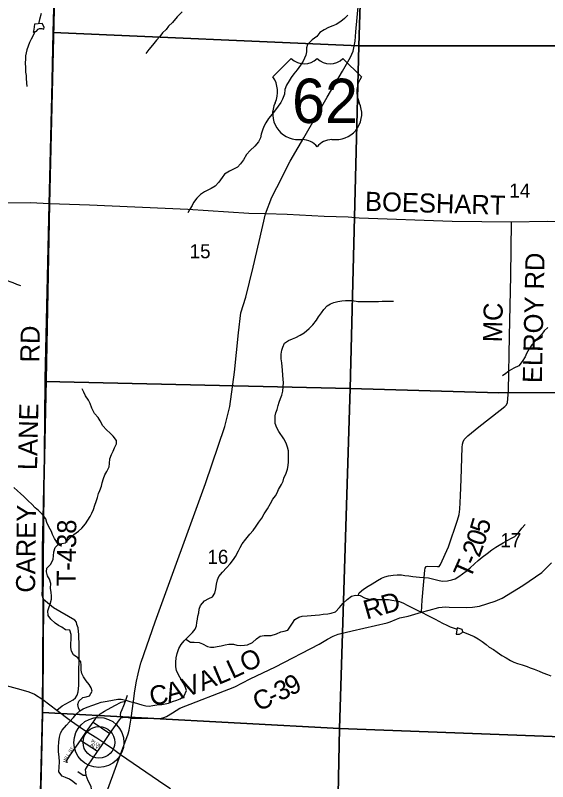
# Model space of a CAD drawing. Extents: x 1759416 to 2214760, y 252598 to 1116833.
# Drawn here: x 2029086 to 2037453, y 873433 to 885483 of the extents above; entities that cross this region are included whole.
import ezdxf

# ---------------------------------------------------------------- set-up
doc = ezdxf.new("R2010")
doc.units = 0
for name, color, linetype in [('GM_X_County_Road', 7, 'Continuous'), ('GM_X_County_Road_Text', 7, 'Continuous'), ('GM_X_Minor_Lake', 7, 'Continuous'), ('GM_X_Minor_River', 7, 'Continuous'), ('GM_X_Section', 7, 'Continuous'), ('GM_X_Section_Text', 7, 'Continuous'), ('GM_X_Township', 7, 'Continuous'), ('GM_X_Township_Road', 7, 'Continuous'), ('GM_X_Township_Road_Text', 7, 'Continuous'), ('GM_X_Township_Subdivision', 7, 'Continuous'), ('GM_X_Township_Subdivision_Text', 7, 'Continuous'), ('GM_X_Unincorporated', 7, 'Continuous'), ('GM_X_Unincorporated_Location', 7, 'Continuous'), ('GM_X_US_Location', 7, 'Continuous'), ('GM_X_US_Route', 7, 'Continuous'), ('GM_X_US_Shield', 7, 'Continuous')]:
    doc.layers.add(name, color=color, linetype=linetype)

msp = doc.modelspace()

# ---------------------------------------------------------------- linework, layer by layer
at = {"layer": 'GM_X_County_Road'}
msp.add_lwpolyline([(2030905, 874434), (2031357, 874429), (2031420, 874440), (2031464, 874458), (2031558, 874516), (2031670, 874588), (2032538, 874927), (2032778, 875048), (2033175, 875237), (2033861, 875593), (2033994, 875673), (2034080, 875721), (2034160, 875752), (2034382, 875804), (2034928, 875930), (2034980, 875946), (2035076, 875988), (2035128, 876008), (2035261, 876038), (2035469, 876096), (2035589, 876129), (2035741, 876173), (2035793, 876177), (2035845, 876181), (2035905, 876179), (2036173, 876173), (2036273, 876179), (2036381, 876195), (2036630, 876271), (2036736, 876318), (2037064, 876518), (2037362, 876720), (2037513, 876873)], dxfattribs=at)
at = {"layer": 'GM_X_Minor_Lake'}
for points in [[(2029389, 885341), (2029383, 885303), (2029375, 885259), (2029369, 885219), (2029420, 885231), (2029445, 885265), (2029467, 885275), (2029503, 885273), (2029534, 885267), (2029541, 885294), (2029507, 885356)], [(2029507, 885356), (2029389, 885341)], [(2036015, 875750), (2036065, 875750), (2036103, 875772), (2036121, 875790), (2036110, 875828), (2036078, 875838), (2036032, 875850)], [(2036032, 875850), (2036015, 875750)]]:
    msp.add_lwpolyline(points, dxfattribs=at)
at = {"layer": 'GM_X_Minor_River'}
for points in [[(2029490, 885511), (2029465, 885418), (2029451, 885349)], [(2031708, 885537), (2031630, 885459), (2031554, 885371), (2031494, 885314), (2031456, 885262), (2031398, 885206), (2031355, 885149), (2031303, 885091), (2031243, 885015), (2031187, 884944), (2031135, 884882)], [(2034311, 885484), (2034262, 885432), (2034202, 885386), (2034130, 885339), (2034078, 885317), (2034008, 885289), (2033942, 885252), (2033872, 885214), (2033826, 885150), (2033750, 885099), (2033680, 885025), (2033664, 884971), (2033661, 884911), (2033651, 884857), (2033609, 884762), (2033567, 884700), (2033516, 884624), (2033466, 884563), (2033422, 884503), (2033388, 884451), (2033346, 884387), (2033322, 884318), (2033319, 884244), (2033287, 884162), (2033257, 884112), (2033219, 884055), (2033173, 883995), (2033122, 883929), (2033064, 883859), (2033026, 883792), (2032994, 883736), (2032970, 883676), (2032951, 883612), (2032937, 883559), (2032909, 883491), (2032853, 883427), (2032779, 883358), (2032721, 883294), (2032674, 883212), (2032626, 883148), (2032576, 883097), (2032506, 883057), (2032450, 883033), (2032376, 882986), (2032338, 882932), (2032286, 882860), (2032225, 882797), (2032165, 882759), (2032061, 882707), (2031995, 882666), (2031937, 882610), (2031887, 882542), (2031863, 882492), (2031827, 882437), (2031800, 882379)], [(2029400, 885226), (2029336, 885110), (2029310, 885054), (2029288, 885000), (2029266, 884938), (2029247, 884846), (2029245, 884794), (2029243, 884733), (2029245, 884659), (2029248, 884589), (2029254, 884539), (2029258, 884487), (2029262, 884423), (2029267, 884363)], [(2028543, 881991), (2028547, 881925), (2028533, 881869), (2028513, 881807), (2028527, 881739), (2028580, 881673), (2028634, 881633), (2028684, 881601), (2028751, 881519), (2028775, 881469), (2028831, 881409), (2028879, 881357), (2028948, 881321), (2028998, 881299), (2029048, 881280), (2029106, 881258), (2029166, 881234)], [(2033306, 878206), (2033345, 878284), (2033365, 878348), (2033375, 878404), (2033379, 878460), (2033380, 878529), (2033382, 878587), (2033378, 878637), (2033366, 878695), (2033343, 878757), (2033305, 878823), (2033229, 878939), (2033196, 878997), (2033172, 879063), (2033168, 879115), (2033172, 879183), (2033179, 879235), (2033199, 879286), (2033215, 879346), (2033233, 879400), (2033255, 879456), (2033273, 879512), (2033288, 879572), (2033298, 879639), (2033302, 879707), (2033298, 879757), (2033291, 879823), (2033285, 879901), (2033279, 879961), (2033273, 880017), (2033266, 880079), (2033266, 880154), (2033276, 880216), (2033288, 880266), (2033317, 880330), (2033379, 880370), (2033441, 880395), (2033493, 880417), (2033565, 880455), (2033627, 880491), (2033703, 880560), (2033761, 880614), (2033819, 880687), (2033849, 880741), (2033898, 880803), (2033934, 880855), (2033990, 880914), (2034042, 880946), (2034094, 880966), (2034156, 880982), (2034218, 880993), (2034278, 880999), (2034332, 881001), (2034388, 880999), (2034467, 880985), (2034535, 880982), (2034795, 880982), (2034853, 880987), (2034907, 880989), (2034963, 880989), (2035029, 880987)], [(2037458, 880575), (2037400, 880522), (2037361, 880472), (2037311, 880416), (2037251, 880356), (2037205, 880301), (2037165, 880239), (2037123, 880163), (2037098, 880111), (2037050, 880040), (2036998, 879974), (2036922, 879934), (2036850, 879891), (2036796, 879851), (2036744, 879815)], [(2030098, 874545), (2030081, 874593), (2030067, 874647), (2030082, 874698), (2030146, 874756), (2030198, 874766), (2030250, 874782), (2030292, 874857), (2030276, 874909), (2030246, 874961), (2030201, 875017), (2030157, 875083), (2030131, 875135), (2030121, 875189), (2030122, 875263), (2030116, 875319), (2030068, 875379), (2029999, 875427), (2029969, 875487), (2029961, 875545), (2029959, 875595), (2029962, 875677), (2029962, 875749), (2029942, 875817), (2029874, 875823), (2029818, 875863), (2029767, 875891), (2029711, 875923), (2029643, 875987), (2029601, 876047), (2029598, 876119), (2029612, 876169), (2029634, 876225), (2029652, 876301), (2029655, 876353), (2029651, 876408), (2029637, 876478), (2029645, 876550), (2029622, 876616), (2029590, 876672), (2029574, 876730), (2029580, 876790), (2029642, 876854), (2029679, 876933), (2029685, 876983), (2029691, 877049), (2029713, 877117), (2029769, 877172), (2029819, 877176), (2029875, 877190), (2029934, 877250), (2030006, 877317), (2030080, 877371), (2030130, 877421), (2030188, 877488), (2030226, 877546), (2030260, 877600), (2030289, 877654), (2030313, 877712), (2030337, 877781), (2030357, 877841), (2030375, 877899), (2030394, 877963), (2030412, 878013), (2030438, 878078), (2030452, 878130), (2030474, 878200), (2030495, 878256), (2030523, 878308), (2030561, 878381), (2030567, 878437), (2030573, 878511), (2030598, 878577), (2030624, 878631), (2030644, 878682), (2030674, 878744), (2030676, 878798), (2030625, 878864), (2030575, 878914), (2030521, 878964), (2030462, 879026), (2030420, 879106), (2030388, 879158), (2030332, 879224), (2030287, 879306), (2030261, 879380), (2030235, 879430), (2030190, 879500), (2030162, 879560), (2030134, 879610)], [(2030045, 873387), (2029991, 873437), (2029935, 873473), (2029873, 873500), (2029822, 873522), (2029772, 873586), (2029774, 873660), (2029780, 873747), (2029775, 873823), (2029765, 873903), (2029763, 873975), (2029770, 874061), (2029780, 874135), (2029798, 874194), (2029824, 874244), (2029888, 874322), (2029935, 874374), (2029999, 874443), (2030043, 874497), (2030101, 874547), (2030153, 874578), (2030215, 874604), (2030305, 874636), (2030379, 874664), (2030437, 874681), (2030527, 874701), (2030613, 874717), (2030697, 874728), (2030749, 874728), (2030821, 874714), (2030887, 874696), (2030956, 874680), (2031076, 874641), (2031136, 874627), (2031190, 874623), (2031246, 874629), (2031308, 874640), (2031388, 874646), (2031442, 874658), (2031492, 874670), (2031554, 874693), (2031622, 874715), (2031676, 874737), (2031742, 874781), (2031776, 874866), (2031754, 874930), (2031722, 874988), (2031693, 875038), (2031651, 875114), (2031621, 875180), (2031610, 875240), (2031610, 875310), (2031616, 875382), (2031630, 875448), (2031657, 875525), (2031691, 875589), (2031739, 875647), (2031805, 875709), (2031871, 875778), (2031911, 875832), (2031934, 875884), (2031940, 875934), (2031948, 875987), (2031956, 876037), (2031968, 876087), (2031977, 876145), (2031997, 876203), (2032059, 876278), (2032127, 876312), (2032183, 876342), (2032221, 876396), (2032237, 876464), (2032250, 876541), (2032266, 876609), (2032286, 876661), (2032340, 876729), (2032404, 876796), (2032465, 876860), (2032513, 876924), (2032547, 876975), (2032593, 877065), (2032619, 877115), (2032651, 877171), (2032710, 877246), (2032774, 877324), (2032822, 877384), (2032872, 877453), (2032914, 877513), (2032959, 877579), (2032999, 877646), (2033051, 877724), (2033099, 877806), (2033135, 877874), (2033174, 877925), (2033202, 877975), (2033222, 878029), (2033268, 878105), (2033294, 878156), (2033306, 878206)], [(2029761, 877165), (2029700, 877255), (2029672, 877317), (2029652, 877368), (2029611, 877438), (2029581, 877510), (2029563, 877564), (2029514, 877634), (2029448, 877696), (2029396, 877741), (2029346, 877795), (2029289, 877849), (2029221, 877915), (2029169, 877963), (2029118, 878005), (2029060, 878057)], [(2034474, 876362), (2034490, 876404), (2034560, 876460), (2034632, 876505), (2034694, 876545), (2034780, 876597), (2034840, 876634), (2034892, 876652), (2034952, 876670), (2035026, 876680), (2035090, 876685), (2035154, 876683), (2035208, 876677), (2035272, 876669), (2035332, 876659), (2035384, 876654), (2035440, 876650), (2035502, 876646), (2035579, 876638), (2035663, 876616), (2035729, 876599), (2035793, 876587), (2035879, 876589), (2035947, 876605), (2035997, 876622), (2036059, 876658), (2036117, 876700), (2036171, 876742), (2036235, 876797), (2036303, 876857), (2036359, 876909), (2036425, 876964), (2036500, 877020), (2036576, 877081), (2036638, 877121), (2036692, 877153), (2036754, 877189), (2036828, 877230), (2036884, 877260), (2036938, 877288), (2037004, 877361), (2037046, 877417), (2037102, 877477)], [(2031765, 875672), (2031839, 875625), (2031899, 875628), (2031973, 875622), (2032026, 875600), (2032106, 875558), (2032156, 875546), (2032208, 875547), (2032260, 875557), (2032320, 875569), (2032382, 875583), (2032440, 875593), (2032516, 875594), (2032568, 875580), (2032625, 875574), (2032687, 875578), (2032737, 875586), (2032813, 875621), (2032875, 875677), (2032936, 875723), (2032996, 875734), (2033053, 875734), (2033105, 875730), (2033189, 875756), (2033261, 875791), (2033311, 875801), (2033369, 875817), (2033411, 875877), (2033440, 875928), (2033480, 875984), (2033540, 876020), (2033596, 876034), (2033672, 876043), (2033738, 876045), (2033800, 876049), (2033868, 876059), (2033922, 876065), (2033997, 876074), (2034051, 876082), (2034117, 876104), (2034182, 876171), (2034232, 876235), (2034300, 876297), (2034368, 876348), (2034432, 876364), (2034506, 876360), (2034574, 876326), (2034625, 876308), (2034677, 876300), (2034733, 876299), (2034795, 876295), (2034867, 876297), (2034949, 876295), (2035005, 876288), (2035073, 876276), (2035123, 876264), (2035188, 876238), (2035244, 876206), (2035306, 876176), (2035404, 876129), (2035481, 876091), (2035561, 876051), (2035613, 876023), (2035685, 875989), (2035743, 875957), (2035798, 875926), (2035868, 875892), (2035922, 875870), (2036029, 875830)], [(2036119, 875789), (2036233, 875743), (2036299, 875715), (2036359, 875681), (2036422, 875637), (2036484, 875591), (2036536, 875549), (2036600, 875511), (2036661, 875470), (2036733, 875416), (2036801, 875378), (2036867, 875338), (2036924, 875312), (2036978, 875290), (2037052, 875270), (2037130, 875245), (2037180, 875223), (2037242, 875203), (2037321, 875173), (2037375, 875145), (2037451, 875120), (2037503, 875096)]]:
    msp.add_lwpolyline(points, dxfattribs=at)
at = {"layer": 'GM_X_Section'}
for points in [[(2034660, 890436), (2034485, 885005), (2029683, 885211), (2029696, 885793), (2029734, 887440), (2029770, 889212), (2029802, 890625)], [(2034660, 890436), (2039912, 890398), (2039701, 885004), (2034485, 885005)], [(2029683, 885211), (2034485, 885005), (2034347, 879613), (2029553, 879727), (2029554, 879765), (2029617, 882516), (2029660, 884214)], [(2034485, 885005), (2039701, 885004), (2039506, 879555), (2036684, 879548), (2034347, 879613)], [(2029553, 879727), (2034347, 879613), (2034182, 874271), (2029512, 874521), (2029528, 876895)], [(2039506, 879555), (2039339, 874075), (2034182, 874271), (2034347, 879613), (2036684, 879548)], [(2029512, 874521), (2034182, 874271), (2034069, 868851), (2033463, 868867), (2029379, 869059), (2029377, 869137), (2029483, 873266)], [(2034182, 874271), (2039339, 874075), (2039418, 868715), (2038714, 868730), (2034069, 868851)]]:
    msp.add_lwpolyline(points, close=True, dxfattribs=at)
at = {"layer": 'GM_X_Township'}
for points in [[(2029741, 887327), (2029621, 882518), (2029569, 879745), (2029512, 877092), (2029514, 876471), (2029509, 876366), (2029528, 876298), (2029518, 874723), (2029477, 872875), (2029454, 872116), (2029382, 869129), (2021329, 869296), (2019667, 869322), (2016017, 869377), (2015533, 869394), (2009472, 869626)], [(2045938, 868518), (2043125, 868603), (2039321, 868736), (2039115, 868743), (2038695, 868755), (2038542, 868758), (2038303, 868739), (2038187, 868732), (2036756, 868762), (2032951, 868878), (2029619, 869035), (2029373, 869045), (2029382, 869129), (2029454, 872116), (2029477, 872875), (2029518, 874723), (2029528, 876298), (2029509, 876366), (2029514, 876471), (2029512, 877092), (2029569, 879745), (2029621, 882518), (2029741, 887327)]]:
    msp.add_lwpolyline(points, dxfattribs=at)
at = {"layer": 'GM_X_Township_Road'}
for points in [[(2029516, 876340), (2029509, 876366), (2029514, 876471), (2029512, 877092), (2029569, 879745), (2029621, 882518), (2029741, 887327), (2029821, 890910)], [(2029621, 882518), (2029621, 882518), (2029324, 882536), (2028660, 882527), (2027591, 882566), (2026523, 882609)], [(2039554, 882225), (2038379, 882227), (2037443, 882239), (2036887, 882229), (2035952, 882239), (2034488, 882293), (2034316, 882309), (2033938, 882321), (2033359, 882351), (2033019, 882363), (2032754, 882367), (2031799, 882430), (2030252, 882498), (2029621, 882518)], [(2036859, 880676), (2036859, 880678), (2036874, 881388), (2036887, 882229)], [(2035469, 876096), (2035483, 876289), (2035523, 876760), (2035529, 876790), (2035545, 876816), (2035565, 876824), (2035721, 876817), (2035747, 876817), (2035771, 876846), (2035893, 877128), (2036038, 877546), (2036063, 877632), (2036074, 877716), (2036083, 877930), (2036095, 878191), (2036107, 878686), (2036113, 878738), (2036127, 878778), (2036142, 878814), (2036196, 878873), (2036371, 879010), (2036709, 879277), (2036782, 879334), (2036804, 879358), (2036820, 879394), (2036835, 879576), (2036854, 880440), (2036859, 880676)], [(2029736, 874558), (2029820, 874628), (2029997, 874719), (2030033, 874754), (2030057, 874795), (2030075, 874848), (2030085, 874944), (2030089, 875571), (2030082, 875742), (2030075, 875850), (2030055, 875902), (2030048, 875940), (2030020, 875972), (2029687, 876166), (2029528, 876298), (2029516, 876340)], [(2030748, 874436), (2030738, 874486), (2030743, 874520), (2030767, 874568), (2030791, 874633), (2030817, 874701), (2030849, 874795)], [(2030344, 872768), (2030305, 872783), (2030274, 872794), (2030247, 872808), (2030236, 872827), (2030229, 872982), (2030226, 873004), (2030211, 873045), (2030220, 873106), (2030243, 873183), (2030284, 873314), (2030276, 873357), (2030229, 873449), (2030199, 873530), (2030194, 873584), (2030191, 873626), (2030218, 873679), (2030376, 873909), (2030475, 874050)]]:
    msp.add_lwpolyline(points, dxfattribs=at)
at = {"layer": 'GM_X_Township_Subdivision'}
for points in [[(2029899, 873731), (2029895, 873768), (2029947, 873850), (2030111, 874080), (2030205, 874224), (2030309, 874370), (2030324, 874391), (2030360, 874447), (2030417, 874502), (2030485, 874544), (2030649, 874631), (2030750, 874682), (2030817, 874701)], [(2030309, 874370), (2030571, 874190)], [(2030376, 873909), (2030111, 874080)], [(2030199, 873530), (2030152, 873529), (2030068, 873590)]]:
    msp.add_lwpolyline(points, dxfattribs=at)
at = {"layer": 'GM_X_Unincorporated'}
for radius in [393, 249]:
    msp.add_circle((2030400, 874051), radius, dxfattribs=at)
at = {"layer": 'GM_X_Unincorporated_Location'}
msp.add_line((2030400, 874051), (2030400, 874051), dxfattribs=at)
at = {"layer": 'GM_X_US_Route'}
for points in [[(2031064, 875310), (2031284, 875944), (2032076, 878119), (2032379, 879016), (2032455, 879334), (2032530, 879874), (2032596, 880492), (2032632, 880804), (2032709, 881050), (2032822, 881524), (2032921, 881927), (2033019, 882363), (2033119, 882624), (2033197, 882778), (2033405, 883190), (2033534, 883406), (2033619, 883557), (2033985, 884196), (2034230, 884603), (2034355, 884826), (2034396, 884919), (2034428, 885076), (2034440, 885224), (2034480, 885675)], [(2027982, 875262), (2028077, 875227), (2028800, 874980), (2029174, 874884), (2029296, 874846), (2029385, 874810), (2029518, 874723), (2029736, 874558), (2029954, 874397), (2030091, 874303), (2030205, 874224), (2030369, 874121), (2030475, 874050), (2030519, 874019)], [(2030905, 874434), (2030946, 874697), (2030965, 874861), (2030988, 875011), (2031016, 875131), (2031061, 875302), (2031064, 875310)], [(2030475, 874050), (2030571, 874190), (2030721, 874407), (2030748, 874436), (2030793, 874450), (2030838, 874445), (2030905, 874434)], [(2030739, 873861), (2030857, 874188), (2030873, 874245), (2030905, 874434)], [(2030519, 874019), (2030591, 873968), (2030739, 873861), (2031436, 873383), (2031527, 873325)], [(2030285, 872142), (2030281, 872272), (2030278, 872423), (2030290, 872543), (2030308, 872628), (2030344, 872768), (2030381, 872886), (2030739, 873861)]]:
    msp.add_lwpolyline(points, dxfattribs=at)
at = {"layer": 'GM_X_US_Shield'}
for p, q in [((2033424, 884805), (2033134, 884515)), ((2034526, 884515), (2034236, 884805)), ((2033540, 883529), (2033598, 883529)), ((2034062, 883529), (2034120, 883529))]:
    msp.add_line(p, q, dxfattribs=at)
for centre, radius, start, end in [((2033627, 885012), 290, 225.573, 314.427), ((2034033, 885012), 290, 225.573, 314.427), ((2032802, 884282), 406, 334.5471, 35.0009), ((2034859, 884282), 406, 144.9991, 205.4529), ((2033536, 883935), 406, 154.8319, 270.6383), ((2034125, 883935), 406, 269.3617, 25.1681), ((2033598, 883239), 290, 36.8699, 90), ((2034062, 883239), 290, 90, 143.1301)]:
    msp.add_arc(centre, radius, start, end, dxfattribs=at)

# ---------------------------------------------------------------- texts
at = {"layer": 'GM_X_County_Road_Text'}
for s, rotation, p in [('RD', 16.0015, (2034607, 875981)), ('O', 26.3371, (2032708, 875143)), ('L', 25.0546, (2032498, 875044)), ('A', 21.3926, (2032026, 874853)), ('L', 22.7585, (2032279, 874952)), ('V', 20.926, (2031777, 874758)), ('3', 26.195, (2033243, 874693)), ('9', 27.2551, (2033415, 874778)), ('C', 11.0198, (2031226, 874624)), ('A', 15.5999, (2031494, 874677)), ('C', 25.7551, (2032908, 874531)), ('-', 25.849, (2033131, 874639))]:
    msp.add_text(s, height=300, rotation=rotation, dxfattribs=at).set_placement(p)
at = {"layer": 'GM_X_Section_Text'}
for s, p in [('14', (2036851, 882617)), ('15', (2031826, 881663)), ('17', (2036710, 877120)), ('16', (2032105, 876858))]:
    msp.add_text(s, height=221, rotation=0, dxfattribs=at).set_placement(p)
at = {"layer": 'GM_X_Township_Road_Text'}
for s, rotation, p in [('BOESHART', 358.3216, (2034579, 882410)), ('ELROY RD', 88.7564, (2037361, 879698)), ('MC', 88.6765, (2036735, 880339)), ('RD', 89.0128, (2029462, 880023)), ('LANE', 88.766, (2029427, 878330)), ('CAREY', 89.3908, (2029396, 876404)), ('5', 73.4677, (2036509, 877313)), ('T-438', 89.4473, (2030035, 876505)), ('0', 70.8986, (2036445, 877124)), ('2', 70.1202, (2036380, 876946)), ('-', 67.4968, (2036328, 876819)), ('T', 66.098, (2036234, 876606))]:
    msp.add_text(s, height=300, rotation=rotation, dxfattribs=at).set_placement(p)
at = {"layer": 'GM_X_Township_Subdivision_Text'}
for s, rotation, p in [('PLUM', 327.5297, (2030269, 874060)), ('ST', 57.2569, (2029959, 873884)), ('ALY', 326.3141, (2030258, 874002)), ('I', 63.2981, (2029895, 873780)), ('L', 59.3641, (2029905, 873799)), ('L', 56.7722, (2029922, 873828)), ('M', 79.7261, (2029887, 873731))]:
    msp.add_text(s, height=50, rotation=rotation, dxfattribs=at).set_placement(p)
at = {"layer": 'GM_X_US_Location'}
for s in ['0', '/']:
    msp.add_text(s, height=1, dxfattribs=at).set_placement((2033830, 884133))
msp.add_text('62', height=1, rotation=0, dxfattribs=at).set_placement((2033623, 883926))
at = {"layer": 'GM_X_US_Shield'}
msp.add_text('62', height=696.1, dxfattribs=at).set_placement((2033436, 883790))

doc.saveas('drawing.dxf')
